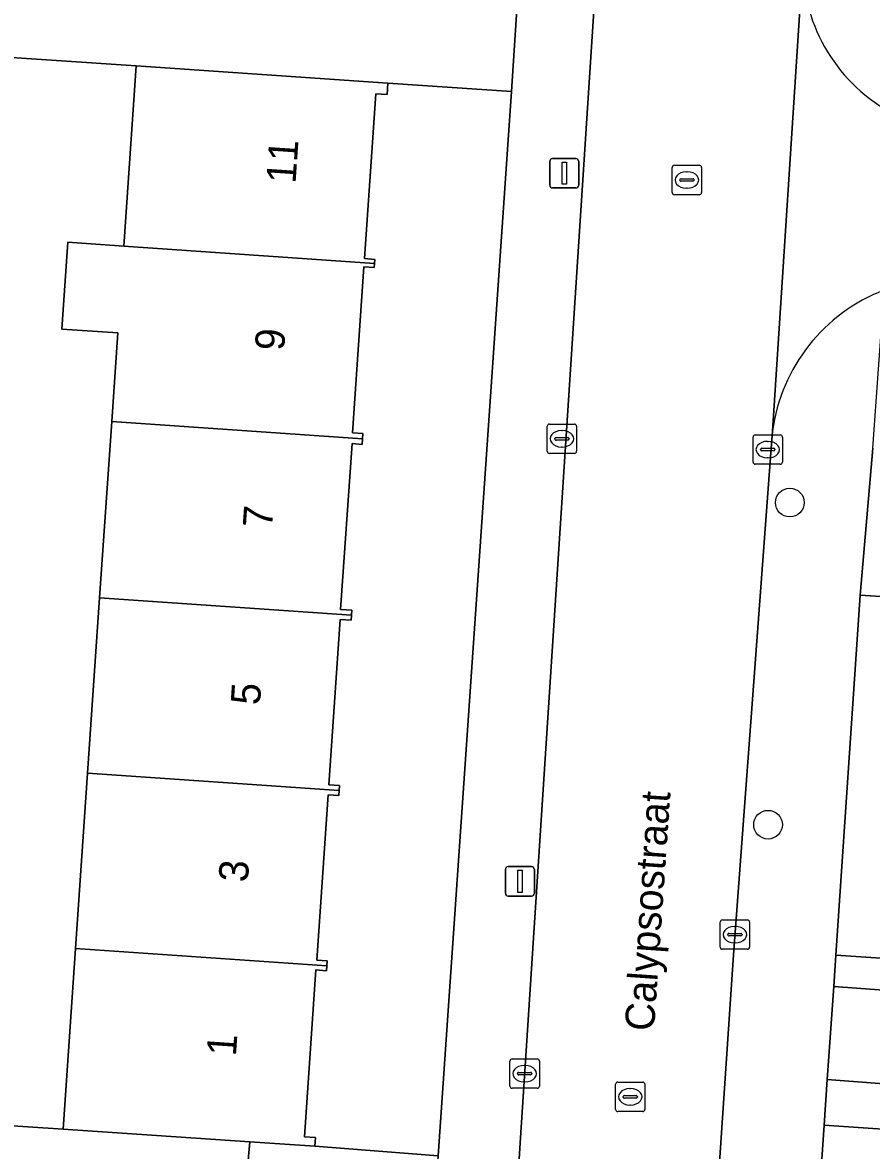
# Model space of a CAD drawing. Extents: x 161848 to 162726, y 385382 to 386521.
# Drawn here: x 162093.8 to 162122.73, y 386191.1 to 386229.53 of the extents above; entities that cross this region are included whole.
import ezdxf

# ---------------------------------------------------------------- set-up
doc = ezdxf.new("R2010")
doc.units = 0
for name, color, linetype in [('IMGEO_Boom', 7, 'Continuous'), ('IMGEO_Erf', 7, 'Continuous'), ('IMGEO_Kolk', 7, 'Continuous'), ('IMGEO_Lichtmast', 7, 'Continuous'), ('IMGEO_Openbare_ruimte_label', 7, 'Continuous'), ('IMGEO_Pand', 7, 'Continuous'), ('IMGEO_Pand_nummerreeks', 7, 'Continuous'), ('IMGEO_Rijbaan_lokaal_open', 7, 'Continuous'), ('IMGEO_Rioolput', 7, 'Continuous'), ('IMGEO_Voetpad_open', 7, 'Continuous')]:
    doc.layers.add(name, color=color, linetype=linetype)

msp = doc.modelspace()

# ---------------------------------------------------------------- linework, layer by layer
at = {"layer": 'IMGEO_Boom'}
for centre in [(162119.945, 386213.172), (162119.203, 386202.197)]:
    msp.add_circle(centre, 0.489, dxfattribs=at)
at = {"layer": 'IMGEO_Erf'}
for points in [[(162084.327, 386192.536), (162095.188, 386191.827), (162095.61, 386197.981), (162096.019, 386203.95), (162096.429, 386209.925), (162096.841, 386215.93), (162097.048, 386218.952), (162095.145, 386219.083), (162095.35, 386222.041), (162097.251, 386221.91), (162097.672, 386228.051), (162086.803, 386228.782)], [(162122.77, 386215.027), (162122.345, 386210.02), (162125.307, 386209.82)], [(162124.765, 386197.531), (162121.515, 386197.751), (162121.441, 386196.682), (162130.531, 386196.016)], [(162123.775, 386191.779), (162121.116, 386191.962), (162119.726, 386171.792)]]:
    msp.add_lwpolyline(points, dxfattribs=at)
msp.add_lwpolyline([(162107.97, 386190.911), (162110.463, 386227.177), (162106.254, 386227.461), (162106.228, 386227.074), (162105.84, 386227.101), (162105.455, 386221.482), (162105.804, 386221.458), (162105.795, 386221.32), (162105.785, 386221.178), (162105.43, 386221.203), (162105.042, 386215.55), (162105.4, 386215.525), (162105.387, 386215.34), (162105.375, 386215.155), (162105.029, 386215.179), (162104.642, 386209.533), (162105.027, 386209.507), (162105.015, 386209.332), (162105.004, 386209.162), (162104.622, 386209.188), (162104.236, 386203.557), (162104.608, 386203.532), (162104.596, 386203.358), (162104.584, 386203.186), (162104.215, 386203.211), (162103.829, 386197.578), (162104.185, 386197.553), (162104.174, 386197.39), (162104.162, 386197.223), (162103.802, 386197.248), (162103.412, 386191.563), (162103.782, 386191.538), (162103.761, 386191.239)], close=True, dxfattribs=at)
at = {"layer": 'IMGEO_Kolk'}
for p, q in [((162111.681, 386214.918), (162111.681, 386215.77)), ((162111.756, 386215.844), (162112.608, 386215.844)), ((162112.169, 386215.624), (162112.194, 386215.624)), ((162112.682, 386215.77), (162112.682, 386214.918)), ((162111.94, 386215.338), (162111.94, 386215.35)), ((162112.378, 386215.301), (162111.98, 386215.301)), ((162111.983, 386215.387), (162112.381, 386215.387)), ((162112.424, 386215.35), (162112.424, 386215.338)), ((162118.692, 386214.551), (162118.692, 386215.403)), ((162118.767, 386215.477), (162119.619, 386215.477)), ((162119.18, 386215.257), (162119.205, 386215.257)), ((162119.693, 386215.403), (162119.693, 386214.551)), ((162112.608, 386214.844), (162111.756, 386214.844)), ((162112.192, 386215.064), (162112.167, 386215.064)), ((162118.951, 386214.971), (162118.951, 386214.983)), ((162119.389, 386214.934), (162118.991, 386214.934)), ((162118.994, 386215.02), (162119.392, 386215.02)), ((162119.435, 386214.983), (162119.435, 386214.971)), ((162119.619, 386214.477), (162118.767, 386214.477)), ((162119.203, 386214.697), (162119.178, 386214.697)), ((162117.575, 386198.025), (162117.575, 386198.877)), ((162117.65, 386198.951), (162118.502, 386198.951)), ((162118.063, 386198.731), (162118.088, 386198.731)), ((162118.576, 386198.877), (162118.576, 386198.025)), ((162117.834, 386198.445), (162117.834, 386198.457)), ((162118.272, 386198.408), (162117.874, 386198.408)), ((162117.877, 386198.494), (162118.275, 386198.494)), ((162118.318, 386198.457), (162118.318, 386198.445)), ((162118.502, 386197.951), (162117.65, 386197.951)), ((162118.086, 386198.171), (162118.061, 386198.171)), ((162110.411, 386193.29), (162110.411, 386194.142)), ((162110.486, 386194.216), (162111.338, 386194.216)), ((162111.412, 386194.142), (162111.412, 386193.29)), ((162110.67, 386193.71), (162110.67, 386193.722)), ((162110.713, 386193.759), (162111.111, 386193.759)), ((162110.899, 386193.996), (162110.924, 386193.996)), ((162111.154, 386193.722), (162111.154, 386193.71)), ((162111.108, 386193.673), (162110.71, 386193.673)), ((162110.922, 386193.436), (162110.897, 386193.436)), ((162111.338, 386193.216), (162110.486, 386193.216))]:
    msp.add_line(p, q, dxfattribs=at)
for points in [[(162111.681, 386214.918), (162111.681, 386215.77)], [(162111.756, 386215.844), (162112.608, 386215.844)], [(162112.682, 386215.77), (162112.682, 386214.918)], [(162118.692, 386214.551), (162118.692, 386215.403)], [(162118.767, 386215.477), (162119.619, 386215.477)], [(162119.693, 386215.403), (162119.693, 386214.551)], [(162112.608, 386214.844), (162111.756, 386214.844)], [(162119.619, 386214.477), (162118.767, 386214.477)], [(162117.575, 386198.025), (162117.575, 386198.877)], [(162117.65, 386198.951), (162118.502, 386198.951)], [(162118.576, 386198.877), (162118.576, 386198.025)], [(162118.502, 386197.951), (162117.65, 386197.951)], [(162110.411, 386193.29), (162110.411, 386194.142)], [(162110.486, 386194.216), (162111.338, 386194.216)], [(162111.412, 386194.142), (162111.412, 386193.29)], [(162111.338, 386193.216), (162110.486, 386193.216)]]:
    msp.add_lwpolyline(points, dxfattribs=at)
for centre, radius, start, end in [((162111.758, 386215.768), 0.0765, 91.552, 178.448), ((162111.758, 386215.768), 0.0765, 91.552, 178.448), ((162112.606, 386215.768), 0.0765, 1.552, 88.448), ((162112.606, 386215.768), 0.0765, 1.552, 88.448), ((162111.98, 386215.347), 0.0403, 85.8775, 175.7526), ((162111.977, 386215.337), 0.0366, 178.938, 274.7102), ((162112.381, 386215.344), 0.043, 264.8664, 352.4533), ((162112.385, 386215.349), 0.0386, 1.7309, 96.639), ((162118.769, 386215.401), 0.0765, 91.552, 178.448), ((162118.769, 386215.401), 0.0765, 91.552, 178.448), ((162119.617, 386215.401), 0.0765, 1.552, 88.448), ((162119.617, 386215.401), 0.0765, 1.552, 88.448), ((162111.758, 386214.92), 0.0765, 181.552, 268.448), ((162111.758, 386214.92), 0.0765, 181.552, 268.448), ((162112.606, 386214.92), 0.0765, 271.552, 358.448), ((162112.606, 386214.92), 0.0765, 271.552, 358.448), ((162118.991, 386214.98), 0.0403, 85.8775, 175.7526), ((162118.988, 386214.97), 0.0366, 178.938, 274.7102), ((162119.392, 386214.977), 0.043, 264.8664, 352.4533), ((162119.396, 386214.982), 0.0386, 1.7309, 96.639), ((162118.769, 386214.553), 0.0765, 181.552, 268.448), ((162118.769, 386214.553), 0.0765, 181.552, 268.448), ((162119.617, 386214.553), 0.0765, 271.552, 358.448), ((162119.617, 386214.553), 0.0765, 271.552, 358.448), ((162117.652, 386198.875), 0.0765, 91.552, 178.448), ((162117.652, 386198.875), 0.0765, 91.552, 178.448), ((162118.5, 386198.875), 0.0765, 1.552, 88.448), ((162118.5, 386198.875), 0.0765, 1.552, 88.448), ((162117.874, 386198.454), 0.0403, 85.8775, 175.7526), ((162117.871, 386198.444), 0.0366, 178.938, 274.7102), ((162118.275, 386198.451), 0.043, 264.8664, 352.4533), ((162118.279, 386198.456), 0.0386, 1.7309, 96.639), ((162117.652, 386198.027), 0.0765, 181.552, 268.448), ((162117.652, 386198.027), 0.0765, 181.552, 268.448), ((162118.5, 386198.027), 0.0765, 271.552, 358.448), ((162118.5, 386198.027), 0.0765, 271.552, 358.448), ((162110.488, 386194.14), 0.0765, 91.552, 178.448), ((162110.488, 386194.14), 0.0765, 91.552, 178.448), ((162111.336, 386194.14), 0.0765, 1.552, 88.448), ((162111.336, 386194.14), 0.0765, 1.552, 88.448), ((162110.71, 386193.719), 0.0403, 85.8775, 175.7526), ((162110.707, 386193.709), 0.0366, 178.938, 274.7102), ((162111.111, 386193.716), 0.043, 264.8664, 352.4533), ((162111.115, 386193.721), 0.0386, 1.7309, 96.639), ((162110.488, 386193.292), 0.0765, 181.552, 268.448), ((162110.488, 386193.292), 0.0765, 181.552, 268.448), ((162111.336, 386193.292), 0.0765, 271.552, 358.448), ((162111.336, 386193.292), 0.0765, 271.552, 358.448)]:
    msp.add_arc(centre, radius, start, end, dxfattribs=at)
for centre, major_axis, ratio, start_param, end_param in [((162112.168, 386215.344), (-0.387, 0.002), 0.722429, 4.712389, 7.853982), ((162112.193, 386215.344), (-0.39, 0.002), 0.717154, 1.570796, 4.712389), ((162119.179, 386214.977), (-0.387, 0.002), 0.722429, 4.712389, 7.853982), ((162119.204, 386214.977), (-0.39, 0.002), 0.717154, 1.570796, 4.712389), ((162118.062, 386198.451), (-0.387, 0.002), 0.722429, 4.712389, 7.853982), ((162118.087, 386198.451), (-0.39, 0.002), 0.717154, 1.570796, 4.712389), ((162110.898, 386193.716), (-0.387, 0.002), 0.722429, 4.712389, 7.853982), ((162110.923, 386193.716), (-0.39, 0.002), 0.717154, 1.570796, 4.712389)]:
    msp.add_ellipse(centre, major_axis=major_axis, ratio=ratio, start_param=start_param, end_param=end_param, dxfattribs=at)
at = {"layer": 'IMGEO_Lichtmast'}
for p, q in [((162111.864, 386224.891), (162112.654, 386224.891)), ((162112.654, 386224.891), (162111.864, 386224.891)), ((162111.764, 386223.991), (162111.764, 386224.791)), ((162111.764, 386224.791), (162111.764, 386223.991)), ((162112.754, 386224.791), (162112.754, 386223.991)), ((162112.754, 386223.991), (162112.754, 386224.791)), ((162112.654, 386223.891), (162111.864, 386223.891)), ((162111.864, 386223.891), (162112.654, 386223.891)), ((162110.254, 386199.867), (162110.254, 386200.667)), ((162110.254, 386200.667), (162110.254, 386199.867)), ((162110.354, 386200.767), (162111.144, 386200.767)), ((162111.144, 386200.767), (162110.354, 386200.767)), ((162111.244, 386200.667), (162111.244, 386199.867)), ((162111.244, 386199.867), (162111.244, 386200.667)), ((162111.144, 386199.767), (162110.354, 386199.767)), ((162110.354, 386199.767), (162111.144, 386199.767))]:
    msp.add_line(p, q, dxfattribs=at)
for points in [[(162112.184, 386224.766), (162112.334, 386224.766), (162112.334, 386224.016), (162112.184, 386224.016), (162112.184, 386224.766)], [(162110.674, 386200.642), (162110.824, 386200.642), (162110.824, 386199.892), (162110.674, 386199.892), (162110.674, 386200.642)]]:
    msp.add_lwpolyline(points, dxfattribs=at)
for centre, start, end in [((162111.864, 386224.791), 90, 180), ((162111.864, 386224.791), 90, 180), ((162112.654, 386224.791), 0, 90), ((162112.654, 386224.791), 360, 90), ((162111.864, 386223.991), 180, 270), ((162111.864, 386223.991), 180, 270), ((162112.654, 386223.991), 270, 0), ((162112.654, 386223.991), 270, 0), ((162110.354, 386200.667), 90, 180), ((162110.354, 386200.667), 90, 180), ((162111.144, 386200.667), 0, 90), ((162111.144, 386200.667), 360, 90), ((162110.354, 386199.867), 180, 270), ((162110.354, 386199.867), 180, 270), ((162111.144, 386199.867), 270, 0), ((162111.144, 386199.867), 270, 0)]:
    msp.add_arc(centre, 0.1, start, end, dxfattribs=at)
at = {"layer": 'IMGEO_Pand'}
for points in [[(162097.672, 386228.051), (162097.251, 386221.91), (162105.795, 386221.32), (162105.804, 386221.458), (162105.455, 386221.482), (162105.84, 386227.101), (162106.228, 386227.074), (162106.254, 386227.461)], [(162105.43, 386221.203), (162105.785, 386221.178), (162105.795, 386221.32), (162097.251, 386221.91), (162095.35, 386222.041), (162095.145, 386219.083), (162097.048, 386218.952), (162096.841, 386215.93), (162105.387, 386215.34), (162105.4, 386215.525), (162105.042, 386215.55)], [(162105.015, 386209.332), (162105.027, 386209.507), (162104.642, 386209.533), (162105.029, 386215.179), (162105.375, 386215.155), (162105.387, 386215.34), (162096.841, 386215.93), (162096.429, 386209.925)], [(162121.515, 386197.751), (162124.765, 386197.531), (162124.977, 386200.655), (162125.194, 386203.863), (162131.053, 386203.469), (162131.682, 386212.424), (162131.504, 386212.436), (162131.479, 386212.069), (162125.894, 386212.447), (162125.919, 386212.821), (162125.512, 386212.849), (162125.307, 386209.82), (162122.345, 386210.02)], [(162104.596, 386203.358), (162104.608, 386203.532), (162104.236, 386203.557), (162104.622, 386209.188), (162105.004, 386209.162), (162105.015, 386209.332), (162096.429, 386209.925), (162096.019, 386203.95)], [(162096.019, 386203.95), (162095.61, 386197.981), (162104.174, 386197.39), (162104.185, 386197.553), (162103.829, 386197.578), (162104.215, 386203.211), (162104.584, 386203.186), (162104.596, 386203.358)], [(162103.761, 386191.239), (162103.782, 386191.538), (162103.412, 386191.563), (162103.802, 386197.248), (162104.162, 386197.223), (162104.174, 386197.39), (162095.61, 386197.981), (162095.188, 386191.827), (162101.546, 386191.391)], [(162121.223, 386193.516), (162130.297, 386192.825), (162130.531, 386196.016), (162121.441, 386196.682)]]:
    msp.add_lwpolyline(points, close=True, dxfattribs=at)
at = {"layer": 'IMGEO_Rijbaan_lokaal_open'}
for points in [[(162116.522, 386278.161), (162114.572, 386250), (162110.774, 386191.529), (162110.503, 386187.361), (162109.632, 386173.954), (162109.49, 386172.146), (162109.435, 386171.117)], [(162116.259, 386171.581), (162117.414, 386188.663), (162118.029, 386197.764), (162119.299, 386214.871), (162119.356, 386215.603), (162120.385, 386231.536)], [(162120.385, 386231.536), (162119.356, 386215.603)]]:
    msp.add_lwpolyline(points, dxfattribs=at)
for centre, radius, start, end in [((162126.18, 386231.542), 5.795, 180.0582, 242.478), ((162125.308, 386214.805), 6.005, 111.007, 172.3656)]:
    msp.add_arc(centre, radius, start, end, dxfattribs=at)
at = {"layer": 'IMGEO_Rioolput'}
for p, q in [((162115.939, 386223.736), (162115.939, 386224.588)), ((162116.014, 386224.662), (162116.866, 386224.662)), ((162116.427, 386224.442), (162116.452, 386224.442)), ((162116.94, 386224.588), (162116.94, 386223.736)), ((162116.198, 386224.156), (162116.198, 386224.168)), ((162116.636, 386224.119), (162116.238, 386224.119)), ((162116.241, 386224.205), (162116.639, 386224.205)), ((162116.682, 386224.168), (162116.682, 386224.156)), ((162116.866, 386223.662), (162116.014, 386223.662)), ((162116.45, 386223.882), (162116.425, 386223.882)), ((162114.009, 386192.499), (162114.009, 386193.351)), ((162114.084, 386193.425), (162114.936, 386193.425)), ((162115.01, 386193.351), (162115.01, 386192.499)), ((162114.268, 386192.919), (162114.268, 386192.931)), ((162114.311, 386192.968), (162114.709, 386192.968)), ((162114.497, 386193.205), (162114.522, 386193.205)), ((162114.752, 386192.931), (162114.752, 386192.919)), ((162114.706, 386192.882), (162114.308, 386192.882)), ((162114.52, 386192.645), (162114.495, 386192.645)), ((162114.936, 386192.425), (162114.084, 386192.425))]:
    msp.add_line(p, q, dxfattribs=at)
for points in [[(162115.939, 386223.736), (162115.939, 386224.588)], [(162116.014, 386224.662), (162116.866, 386224.662)], [(162116.94, 386224.588), (162116.94, 386223.736)], [(162116.866, 386223.662), (162116.014, 386223.662)], [(162114.009, 386192.499), (162114.009, 386193.351)], [(162114.084, 386193.425), (162114.936, 386193.425)], [(162115.01, 386193.351), (162115.01, 386192.499)], [(162114.936, 386192.425), (162114.084, 386192.425)]]:
    msp.add_lwpolyline(points, dxfattribs=at)
for centre, radius, start, end in [((162116.016, 386224.586), 0.0765, 91.552, 178.448), ((162116.016, 386224.586), 0.0765, 91.552, 178.448), ((162116.864, 386224.586), 0.0765, 1.552, 88.448), ((162116.864, 386224.586), 0.0765, 1.552, 88.448), ((162116.238, 386224.165), 0.0403, 85.8775, 175.7526), ((162116.235, 386224.155), 0.0366, 178.938, 274.7102), ((162116.639, 386224.162), 0.043, 264.8664, 352.4533), ((162116.643, 386224.167), 0.0386, 1.7309, 96.639), ((162116.016, 386223.738), 0.0765, 181.552, 268.448), ((162116.016, 386223.738), 0.0765, 181.552, 268.448), ((162116.864, 386223.738), 0.0765, 271.552, 358.448), ((162116.864, 386223.738), 0.0765, 271.552, 358.448), ((162114.086, 386193.349), 0.0765, 91.552, 178.448), ((162114.086, 386193.349), 0.0765, 91.552, 178.448), ((162114.934, 386193.349), 0.0765, 1.552, 88.448), ((162114.934, 386193.349), 0.0765, 1.552, 88.448), ((162114.308, 386192.928), 0.0403, 85.8775, 175.7526), ((162114.305, 386192.918), 0.0366, 178.938, 274.7102), ((162114.709, 386192.925), 0.043, 264.8664, 352.4533), ((162114.713, 386192.93), 0.0386, 1.7309, 96.639), ((162114.086, 386192.501), 0.0765, 181.552, 268.448), ((162114.086, 386192.501), 0.0765, 181.552, 268.448), ((162114.934, 386192.501), 0.0765, 271.552, 358.448), ((162114.934, 386192.501), 0.0765, 271.552, 358.448)]:
    msp.add_arc(centre, radius, start, end, dxfattribs=at)
for centre, major_axis, ratio, start_param, end_param in [((162116.426, 386224.162), (-0.387, 0.002), 0.722429, 4.712389, 7.853982), ((162116.451, 386224.162), (-0.39, 0.002), 0.717154, 1.570796, 4.712389), ((162114.496, 386192.925), (-0.387, 0.002), 0.722429, 4.712389, 7.853982), ((162114.521, 386192.925), (-0.39, 0.002), 0.717154, 1.570796, 4.712389)]:
    msp.add_ellipse(centre, major_axis=major_axis, ratio=ratio, start_param=start_param, end_param=end_param, dxfattribs=at)
at = {"layer": 'IMGEO_Voetpad_open'}
for points in [[(162113.99, 386278.854), (162112.018, 386250), (162110.661, 386230.145), (162110.463, 386227.177), (162107.97, 386190.911), (162107.713, 386187.169), (162106.955, 386176.151), (162106.677, 386172.105)], [(162109.435, 386171.117), (162109.49, 386172.146), (162109.632, 386173.954), (162110.503, 386187.361), (162110.774, 386191.529), (162114.572, 386250)], [(162121.441, 386196.682), (162121.515, 386197.751), (162122.345, 386210.02), (162122.77, 386215.027), (162123.155, 386220.411)], [(162119.356, 386215.603), (162119.299, 386214.871), (162118.029, 386197.764), (162117.414, 386188.663), (162116.259, 386171.581)], [(162119.726, 386171.792), (162121.116, 386191.962), (162121.223, 386193.516), (162121.441, 386196.682)], [(162130.297, 386192.825), (162121.223, 386193.516), (162121.116, 386191.962), (162123.775, 386191.779)]]:
    msp.add_lwpolyline(points, dxfattribs=at)
for points in [[(162097.828, 386231.002), (162086.982, 386231.759), (162085.468, 386231.865), (162083.163, 386232.021), (162074.512, 386232.606), (162065.983, 386233.191), (162060.273, 386233.58), (162060.094, 386230.591), (162065.779, 386230.207), (162076.357, 386229.489), (162082.982, 386229.04), (162085.287, 386228.884), (162086.803, 386228.782), (162097.672, 386228.051), (162106.254, 386227.461), (162110.463, 386227.177), (162110.661, 386230.145), (162106.423, 386230.412)], [(162101.546, 386191.391), (162095.188, 386191.827), (162084.327, 386192.536), (162082.824, 386192.634), (162080.492, 386192.794), (162071.914, 386193.434), (162065.638, 386193.866), (162065.407, 386190.878), (162072.688, 386190.392), (162079.792, 386189.917), (162084.911, 386189.575), (162086.411, 386189.475), (162086.896, 386189.443), (162089.711, 386189.254), (162090.281, 386189.216), (162094.001, 386188.967), (162101.285, 386188.481)], [(162101.285, 386188.481), (162101.223, 386187.556), (162107.713, 386187.169), (162107.97, 386190.911), (162103.761, 386191.239), (162101.546, 386191.391)]]:
    msp.add_lwpolyline(points, close=True, dxfattribs=at)
for centre, radius, start, end in [((162126.18, 386231.542), 5.795, 180.0582, 242.478), ((162125.308, 386214.805), 6.005, 111.007, 172.3656)]:
    msp.add_arc(centre, radius, start, end, dxfattribs=at)

# ---------------------------------------------------------------- texts
at = {"layer": 'IMGEO_Openbare_ruimte_label'}
msp.add_text('Calypsostraat', height=1, rotation=86.045, dxfattribs=at).set_placement((162115.315, 386195.143))
at = {"layer": 'IMGEO_Pand_nummerreeks'}
for s, rotation, p in [('11', 86.0916, (162103.104, 386224.021)), ('9', 86.0926, (162102.714, 386218.328)), ('7', 86.0916, (162102.302, 386212.291)), ('5', 86.0916, (162101.89, 386206.254)), ('3', 86.0916, (162101.477, 386200.217)), ('1', 86.0916, (162101.073, 386194.294))]:
    msp.add_text(s, height=1, rotation=rotation, dxfattribs=at).set_placement(p)

doc.saveas('drawing.dxf')
